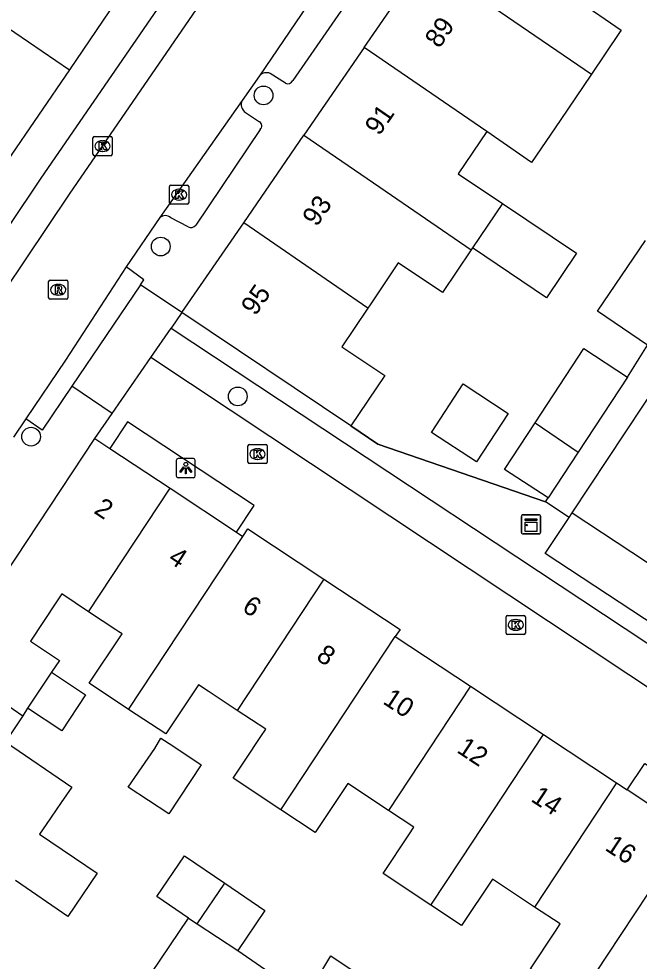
# Model space of a CAD drawing. Extents: x 159280 to 160375, y 384531 to 385872.
# Drawn here: x 159861.5 to 159893.85, y 384847.82 to 384897.02 of the extents above; entities that cross this region are included whole.
import ezdxf

# ---------------------------------------------------------------- set-up
doc = ezdxf.new("R2010")
doc.units = 0
for name, color, linetype in [('IMGEO_Boom', 7, 'Continuous'), ('IMGEO_Kast', 7, 'Continuous'), ('IMGEO_Kolk', 7, 'Continuous'), ('IMGEO_Lichtpunt', 7, 'Continuous'), ('IMGEO_Muur', 7, 'Continuous'), ('IMGEO_Pand', 7, 'Continuous'), ('IMGEO_Pand_nummerreeks', 7, 'Continuous'), ('IMGEO_Rijbaan_lokaal_open', 7, 'Continuous'), ('IMGEO_Rioolput', 7, 'Continuous'), ('IMGEO_Voetpad_open', 7, 'Continuous')]:
    doc.layers.add(name, color=color, linetype=linetype)

msp = doc.modelspace()

# ---------------------------------------------------------------- linework, layer by layer
at = {"layer": 'IMGEO_Boom'}
for centre in [(159874.259, 384893.023), (159868.898, 384885.13), (159872.916, 384877.305), (159862.135, 384875.204)]:
    msp.add_circle(centre, 0.489, dxfattribs=at)
at = {"layer": 'IMGEO_Kast'}
for p, q in [((159887.711, 384870.199), (159887.711, 384871.04)), ((159887.711, 384871.04), (159887.711, 384870.199)), ((159887.786, 384871.124), (159888.627, 384871.124)), ((159888.627, 384871.124), (159887.786, 384871.124)), ((159888.711, 384871.049), (159888.711, 384870.208)), ((159888.711, 384870.208), (159888.711, 384871.049)), ((159888.636, 384870.124), (159887.795, 384870.124)), ((159887.795, 384870.124), (159888.636, 384870.124))]:
    msp.add_line(p, q, dxfattribs=at)
for points in [[(159887.906, 384870.914), (159888.506, 384870.914), (159888.506, 384870.829), (159887.906, 384870.829), (159887.906, 384870.914)], [(159887.906, 384870.739), (159888.506, 384870.739), (159888.506, 384870.25), (159887.906, 384870.25), (159887.906, 384870.739)]]:
    msp.add_lwpolyline(points, dxfattribs=at)
msp.add_circle((159887.99, 384870.588), 0.0377, dxfattribs=at)
for centre, start, end in [((159887.789, 384871.046), 92.4484, 184.2845), ((159887.789, 384871.046), 92.4484, 184.2845), ((159888.633, 384871.046), 2.4484, 94.2845), ((159888.633, 384871.046), 2.4484, 94.2845), ((159887.789, 384870.202), 182.4484, 274.2845), ((159887.789, 384870.202), 182.4484, 274.2845), ((159888.633, 384870.202), 272.4484, 4.2845), ((159888.633, 384870.202), 272.4484, 4.2845)]:
    msp.add_arc(centre, 0.0779, start, end, dxfattribs=at)
at = {"layer": 'IMGEO_Kolk'}
for p, q in [((159865.361, 384889.949), (159865.361, 384890.801)), ((159865.436, 384890.875), (159866.288, 384890.875)), ((159866.362, 384890.801), (159866.362, 384889.949)), ((159865.849, 384890.655), (159865.874, 384890.655)), ((159866.288, 384889.875), (159865.436, 384889.875)), ((159865.872, 384890.095), (159865.847, 384890.095)), ((159869.355, 384887.413), (159869.355, 384888.265)), ((159869.43, 384888.339), (159870.282, 384888.339)), ((159870.356, 384888.265), (159870.356, 384887.413)), ((159869.843, 384888.119), (159869.868, 384888.119)), ((159870.282, 384887.339), (159869.43, 384887.339)), ((159869.866, 384887.559), (159869.841, 384887.559)), ((159873.444, 384873.871), (159873.444, 384874.723)), ((159873.519, 384874.797), (159874.371, 384874.797)), ((159873.932, 384874.577), (159873.957, 384874.577)), ((159874.445, 384874.723), (159874.445, 384873.871)), ((159873.955, 384874.017), (159873.93, 384874.017)), ((159874.371, 384873.797), (159873.519, 384873.797)), ((159886.913, 384864.948), (159886.913, 384865.8)), ((159886.988, 384865.874), (159887.84, 384865.874)), ((159887.401, 384865.654), (159887.426, 384865.654)), ((159887.914, 384865.8), (159887.914, 384864.948)), ((159887.84, 384864.874), (159886.988, 384864.874)), ((159887.424, 384865.094), (159887.399, 384865.094))]:
    msp.add_line(p, q, dxfattribs=at)
for points in [[(159865.361, 384889.949), (159865.361, 384890.801)], [(159865.436, 384890.875), (159866.288, 384890.875)], [(159866.362, 384890.801), (159866.362, 384889.949)], [(159865.682, 384890.575), (159865.805, 384890.575), (159865.805, 384890.424), (159865.935, 384890.575), (159866.099, 384890.575), (159865.953, 384890.424), (159866.106, 384890.175), (159865.954, 384890.175), (159865.869, 384890.339), (159865.805, 384890.272), (159865.805, 384890.175), (159865.682, 384890.175), (159865.682, 384890.575)], [(159866.288, 384889.875), (159865.436, 384889.875)], [(159869.355, 384887.413), (159869.355, 384888.265)], [(159869.43, 384888.339), (159870.282, 384888.339)], [(159870.356, 384888.265), (159870.356, 384887.413)], [(159869.676, 384888.039), (159869.799, 384888.039), (159869.799, 384887.888), (159869.929, 384888.039), (159870.093, 384888.039), (159869.947, 384887.888), (159870.1, 384887.639), (159869.948, 384887.639), (159869.863, 384887.803), (159869.799, 384887.736), (159869.799, 384887.639), (159869.676, 384887.639), (159869.676, 384888.039)], [(159870.282, 384887.339), (159869.43, 384887.339)], [(159873.444, 384873.871), (159873.444, 384874.723)], [(159873.519, 384874.797), (159874.371, 384874.797)], [(159873.765, 384874.497), (159873.888, 384874.497), (159873.888, 384874.346), (159874.018, 384874.497), (159874.182, 384874.497), (159874.036, 384874.346), (159874.189, 384874.097), (159874.037, 384874.097), (159873.952, 384874.261), (159873.888, 384874.194), (159873.888, 384874.097), (159873.765, 384874.097), (159873.765, 384874.497)], [(159874.445, 384874.723), (159874.445, 384873.871)], [(159874.371, 384873.797), (159873.519, 384873.797)], [(159886.913, 384864.948), (159886.913, 384865.8)], [(159886.988, 384865.874), (159887.84, 384865.874)], [(159887.914, 384865.8), (159887.914, 384864.948)], [(159887.234, 384865.574), (159887.357, 384865.574), (159887.357, 384865.423), (159887.487, 384865.574), (159887.651, 384865.574), (159887.505, 384865.423), (159887.658, 384865.174), (159887.506, 384865.174), (159887.421, 384865.338), (159887.357, 384865.271), (159887.357, 384865.174), (159887.234, 384865.174), (159887.234, 384865.574)], [(159887.84, 384864.874), (159886.988, 384864.874)]]:
    msp.add_lwpolyline(points, dxfattribs=at)
for centre, start, end in [((159865.438, 384890.799), 91.552, 178.448), ((159865.438, 384890.799), 91.552, 178.448), ((159866.286, 384890.799), 1.552, 88.448), ((159866.286, 384890.799), 1.552, 88.448), ((159865.438, 384889.951), 181.552, 268.448), ((159865.438, 384889.951), 181.552, 268.448), ((159866.286, 384889.951), 271.552, 358.448), ((159866.286, 384889.951), 271.552, 358.448), ((159869.432, 384888.263), 91.552, 178.448), ((159869.432, 384888.263), 91.552, 178.448), ((159870.28, 384888.263), 1.552, 88.448), ((159870.28, 384888.263), 1.552, 88.448), ((159869.432, 384887.415), 181.552, 268.448), ((159869.432, 384887.415), 181.552, 268.448), ((159870.28, 384887.415), 271.552, 358.448), ((159870.28, 384887.415), 271.552, 358.448), ((159873.521, 384874.721), 91.552, 178.448), ((159873.521, 384874.721), 91.552, 178.448), ((159874.369, 384874.721), 1.552, 88.448), ((159874.369, 384874.721), 1.552, 88.448), ((159873.521, 384873.873), 181.552, 268.448), ((159873.521, 384873.873), 181.552, 268.448), ((159874.369, 384873.873), 271.552, 358.448), ((159874.369, 384873.873), 271.552, 358.448), ((159886.99, 384865.798), 91.552, 178.448), ((159886.99, 384865.798), 91.552, 178.448), ((159887.838, 384865.798), 1.552, 88.448), ((159887.838, 384865.798), 1.552, 88.448), ((159886.99, 384864.95), 181.552, 268.448), ((159886.99, 384864.95), 181.552, 268.448), ((159887.838, 384864.95), 271.552, 358.448), ((159887.838, 384864.95), 271.552, 358.448)]:
    msp.add_arc(centre, 0.0765, start, end, dxfattribs=at)
for centre, major_axis, ratio, start_param, end_param in [((159865.848, 384890.375), (-0.387, 0.002), 0.722429, 4.712389, 7.853982), ((159865.873, 384890.375), (-0.39, 0.002), 0.717154, 1.570796, 4.712389), ((159869.842, 384887.839), (-0.387, 0.002), 0.722429, 4.712389, 7.853982), ((159869.867, 384887.839), (-0.39, 0.002), 0.717154, 1.570796, 4.712389), ((159873.931, 384874.297), (-0.387, 0.002), 0.722429, 4.712389, 7.853982), ((159873.956, 384874.297), (-0.39, 0.002), 0.717154, 1.570796, 4.712389), ((159887.4, 384865.374), (-0.387, 0.002), 0.722429, 4.712389, 7.853982), ((159887.425, 384865.374), (-0.39, 0.002), 0.717154, 1.570796, 4.712389)]:
    msp.add_ellipse(centre, major_axis=major_axis, ratio=ratio, start_param=start_param, end_param=end_param, dxfattribs=at)
at = {"layer": 'IMGEO_Lichtpunt'}
for p, q in [((159870.606, 384874.06), (159869.798, 384874.06)), ((159870.606, 384874.06), (159869.798, 384874.06)), ((159869.704, 384873.965), (159869.704, 384873.158)), ((159869.704, 384873.965), (159869.704, 384873.158)), ((159870.7, 384873.158), (159870.7, 384873.965)), ((159870.7, 384873.158), (159870.7, 384873.965)), ((159869.798, 384873.064), (159870.606, 384873.064)), ((159869.798, 384873.064), (159870.606, 384873.064))]:
    msp.add_line(p, q, dxfattribs=at)
for points in [[(159870.078, 384873.629), (159870.117, 384873.601), (159869.929, 384873.339), (159869.891, 384873.366), (159870.078, 384873.629)], [(159870.18, 384873.581), (159870.227, 384873.581), (159870.227, 384873.259), (159870.18, 384873.259), (159870.18, 384873.581)], [(159870.29, 384873.601), (159870.328, 384873.628), (159870.515, 384873.366), (159870.476, 384873.338), (159870.29, 384873.601)]]:
    msp.add_lwpolyline(points, dxfattribs=at)
msp.add_circle((159870.203, 384873.763), 0.0994, dxfattribs=at)
for centre, start, end in [((159869.798, 384873.965), 90, 180), ((159869.798, 384873.965), 90, 180), ((159870.606, 384873.965), 0, 90), ((159870.606, 384873.965), 0, 90), ((159869.798, 384873.158), 180, 270), ((159869.798, 384873.158), 180, 270), ((159870.606, 384873.158), 270, 0), ((159870.606, 384873.158), 270, 360)]:
    msp.add_arc(centre, 0.0946, start, end, dxfattribs=at)
at = {"layer": 'IMGEO_Muur'}
msp.add_lwpolyline([(159888.962, 384871.806), (159880.22, 384874.815), (159878.806, 384875.764)], dxfattribs=at)
at = {"layer": 'IMGEO_Pand'}
for points in [[(159879.508, 384895.525), (159882.65, 384900.102)], [(159882.65, 384900.102), (159886.602, 384897.388), (159891.358, 384894.122)], [(159892.198, 384900.278), (159890.633, 384897.999), (159892.913, 384896.433), (159892.82, 384896.298), (159891.358, 384894.122)], [(159857.456, 384898.753), (159859.775, 384897.173), (159859.846, 384897.277), (159864.13, 384894.359)], [(159866.228, 384897.439), (159864.13, 384894.359)], [(159879.508, 384895.525), (159876.365, 384890.947)], [(159885.898, 384891.135), (159879.508, 384895.525)], [(159864.13, 384894.359), (159860.902, 384889.62)], [(159891.358, 384894.122), (159889.734, 384891.705), (159888.238, 384889.527), (159885.898, 384891.135)], [(159873.223, 384886.371), (159876.365, 384890.947)], [(159876.365, 384890.947), (159880.316, 384888.235), (159885.09, 384884.957)], [(159885.898, 384891.135), (159884.411, 384888.921), (159886.714, 384887.374)], [(159886.714, 384887.374), (159890.577, 384884.779), (159889.019, 384882.46), (159885.156, 384885.055)], [(159886.714, 384887.374), (159885.156, 384885.055)], [(159870.001, 384881.679), (159873.223, 384886.371)], [(159879.706, 384881.92), (159873.223, 384886.371)], [(159894.288, 384879.989), (159891.68, 384881.753), (159894.179, 384885.45)], [(159885.09, 384884.957), (159883.591, 384882.725), (159881.287, 384884.272), (159879.814, 384882.079), (159879.706, 384881.92)], [(159885.156, 384885.055), (159885.09, 384884.957)], [(159879.706, 384881.92), (159878.349, 384879.898), (159880.577, 384878.401), (159878.806, 384875.764)], [(159878.806, 384875.764), (159870.001, 384881.679)], [(159890.354, 384871.226), (159893.113, 384875.397), (159896.092, 384879.901)], [(159888.423, 384875.935), (159890.957, 384879.804), (159893.233, 384878.313)], [(159887.018, 384876.42), (159885.359, 384873.887), (159883.018, 384875.42), (159884.677, 384877.954), (159887.018, 384876.42)], [(159893.233, 384878.313), (159890.666, 384874.395)], [(159889.102, 384872.008), (159886.827, 384873.498), (159888.423, 384875.935)], [(159888.423, 384875.935), (159890.666, 384874.395)], [(159857.649, 384863.408), (159859.566, 384866.198), (159865.466, 384875.107)], [(159865.466, 384875.107), (159866.249, 384874.589)], [(159866.249, 384874.589), (159869.385, 384872.512)], [(159890.666, 384874.395), (159889.102, 384872.008)], [(159865.132, 384866.067), (159869.385, 384872.512)], [(159869.385, 384872.512), (159872.848, 384870.219)], [(159890.354, 384871.226), (159895.047, 384868.125)], [(159872.848, 384870.219), (159873.182, 384869.998)], [(159873.182, 384869.998), (159873.443, 384870.392), (159877.41, 384867.765)], [(159867.218, 384860.968), (159873.182, 384869.998)], [(159877.41, 384867.765), (159872.888, 384860.913)], [(159877.41, 384867.765), (159881.376, 384865.139), (159881.131, 384864.769)], [(159865.132, 384866.067), (159863.735, 384866.992), (159863.456, 384866.576), (159862.096, 384864.523), (159863.609, 384863.521), (159863.203, 384862.907)], [(159867.218, 384860.968), (159865.165, 384862.327), (159866.877, 384864.914), (159866.716, 384865.02), (159866.56, 384865.123), (159865.132, 384866.067)], [(159875.162, 384855.726), (159876.852, 384858.288), (159881.131, 384864.769)], [(159881.131, 384864.769), (159885.052, 384862.172)], [(159857.649, 384863.408), (159861.699, 384860.634)], [(159863.203, 384862.907), (159864.981, 384861.731), (159863.734, 384859.847), (159861.956, 384861.023)], [(159863.203, 384862.907), (159861.956, 384861.023)], [(159872.888, 384860.913), (159871.377, 384861.913), (159870.861, 384862.255), (159869.159, 384859.683), (159867.218, 384860.968)], [(159885.052, 384862.172), (159880.772, 384855.686)], [(159885.052, 384862.172), (159888.86, 384859.651)], [(159861.956, 384861.023), (159861.699, 384860.634)], [(159875.162, 384855.726), (159872.676, 384857.373), (159873.299, 384858.315), (159874.119, 384859.552), (159874.37, 384859.931), (159872.888, 384860.913)], [(159861.699, 384860.634), (159860.796, 384859.27), (159864.252, 384856.903), (159863.707, 384856.108), (159862.916, 384854.953), (159862.572, 384854.451), (159865.575, 384852.414), (159864.046, 384850.161), (159861.316, 384852.033)], [(159869.313, 384855.511), (159867.207, 384856.905), (159868.583, 384858.919), (159868.905, 384859.47), (159869.523, 384859.061), (159871.011, 384858.076), (159869.313, 384855.511)], [(159882.981, 384850.744), (159884.58, 384853.167), (159888.86, 384859.651)], [(159888.86, 384859.651), (159892.668, 384857.129)], [(159880.772, 384855.686), (159878.653, 384857.1), (159876.956, 384854.538), (159875.162, 384855.726)], [(159892.668, 384857.129), (159888.389, 384850.647)], [(159892.668, 384857.129), (159893.221, 384856.763)], [(159896.476, 384854.608), (159893.221, 384856.763)], [(159882.981, 384850.744), (159880.494, 384852.39), (159881.84, 384854.422), (159882.097, 384854.81), (159880.772, 384855.686)], [(159890.652, 384845.784), (159892.198, 384848.127), (159896.476, 384854.608)], [(159870.352, 384850.069), (159868.698, 384851.189), (159870.136, 384853.311), (159872.232, 384851.891)], [(159870.794, 384849.769), (159872.232, 384851.891)], [(159872.232, 384851.891), (159874.328, 384850.47), (159872.912, 384848.382)], [(159888.389, 384850.647), (159886.777, 384851.713), (159886.192, 384852.1), (159884.591, 384849.678), (159882.981, 384850.744)], [(159890.652, 384845.784), (159888.179, 384847.422), (159889.482, 384849.391), (159889.727, 384849.762), (159888.389, 384850.647)], [(159870.352, 384850.069), (159870.794, 384849.769)], [(159870.794, 384849.769), (159872.912, 384848.382)], [(159876.466, 384845.925), (159877.774, 384848.106), (159879.972, 384846.617)]]:
    msp.add_lwpolyline(points, dxfattribs=at)
at = {"layer": 'IMGEO_Rijbaan_lokaal_open'}
for points in [[(159879.386, 384901.926), (159874.043, 384894.048)], [(159853.991, 384872.729), (159864.145, 384887.869), (159872.922, 384900.679)], [(159874.043, 384894.048), (159873.15, 384892.763)], [(159873.15, 384892.763), (159868.854, 384886.639)], [(159868.854, 384886.639), (159867.088, 384884.077)], [(159867.088, 384884.077), (159863.938, 384879.199), (159861.857, 384876.131)], [(159866.367, 384876.413), (159868.384, 384879.335)], [(159897.457, 384860.028), (159868.384, 384879.335)], [(159861.857, 384876.131), (159861.212, 384875.179)], [(159865.466, 384875.107), (159866.367, 384876.413)], [(159872.848, 384870.219), (159873.771, 384871.612), (159867.172, 384875.982), (159866.249, 384874.589)], [(159893.221, 384856.763), (159894.138, 384858.149), (159895.58, 384857.194)]]:
    msp.add_lwpolyline(points, dxfattribs=at)
at = {"layer": 'IMGEO_Rioolput'}
for p, q in [((159863.125, 384883.376), (159863.977, 384883.376)), ((159863.05, 384882.45), (159863.05, 384883.302)), ((159863.538, 384883.156), (159863.563, 384883.156)), ((159864.051, 384883.302), (159864.051, 384882.45)), ((159863.977, 384882.376), (159863.125, 384882.376)), ((159863.561, 384882.596), (159863.536, 384882.596))]:
    msp.add_line(p, q, dxfattribs=at)
for points in [[(159863.125, 384883.376), (159863.977, 384883.376)], [(159863.05, 384882.45), (159863.05, 384883.302)], [(159863.639, 384883.074), (159863.387, 384883.076), (159863.387, 384882.676)], [(159863.387, 384882.676), (159863.511, 384882.676), (159863.511, 384882.838), (159863.522, 384882.838)], [(159863.565, 384882.995), (159863.511, 384882.995), (159863.511, 384882.914)], [(159863.511, 384882.914), (159863.563, 384882.914)], [(159864.051, 384883.302), (159864.051, 384882.45)], [(159863.977, 384882.376), (159863.125, 384882.376)], [(159863.569, 384882.809), (159863.64, 384882.676), (159863.78, 384882.676), (159863.715, 384882.802)]]:
    msp.add_lwpolyline(points, dxfattribs=at)
for centre, radius, start, end in [((159863.127, 384883.3), 0.0765, 91.552, 178.448), ((159863.127, 384883.3), 0.0765, 91.552, 178.448), ((159863.975, 384883.3), 0.0765, 1.552, 88.448), ((159863.975, 384883.3), 0.0765, 1.552, 88.448), ((159863.521, 384882.785), 0.0533, 26.0293, 88.6989), ((159863.547, 384883.103), 0.19, 274.7715, 282.9687), ((159863.571, 384882.899), 0.0964, 77.0061, 93.1865), ((159863.585, 384882.956), 0.0378, 276.6634, 79.6772), ((159863.638, 384882.964), 0.109, 350.3612, 89.416), ((159863.636, 384882.964), 0.112, 277.5842, 350.9817), ((159863.62, 384882.749), 0.108, 29.5134, 73.7905), ((159863.127, 384882.452), 0.0765, 181.552, 268.448), ((159863.127, 384882.452), 0.0765, 181.552, 268.448), ((159863.975, 384882.452), 0.0765, 271.552, 358.448), ((159863.975, 384882.452), 0.0765, 271.552, 358.448)]:
    msp.add_arc(centre, radius, start, end, dxfattribs=at)
for centre, major_axis, ratio, start_param, end_param in [((159863.537, 384882.876), (-0.387, 0.002), 0.722429, 4.712389, 7.853982), ((159863.562, 384882.876), (-0.39, 0.002), 0.717154, 1.570796, 4.712389)]:
    msp.add_ellipse(centre, major_axis=major_axis, ratio=ratio, start_param=start_param, end_param=end_param, dxfattribs=at)
at = {"layer": 'IMGEO_Voetpad_open'}
for points in [[(159854.183, 384876.035), (159862.663, 384888.7), (159871.149, 384901.051)], [(159880.322, 384900.373), (159875.791, 384893.792)], [(159875.4, 384893.658), (159874.601, 384894.169)], [(159873.323, 384892.131), (159874.046, 384891.643)], [(159874.079, 384891.244), (159870.72, 384886.247)], [(159870.32, 384886.162), (159869.423, 384886.632)], [(159867.838, 384883.138), (159868.014, 384883.399), (159867.088, 384884.077)], [(159867.838, 384883.138), (159864.26, 384877.834)], [(159870.001, 384881.679), (159867.838, 384883.138)], [(159870.001, 384881.679), (159869.439, 384880.864)], [(159868.384, 384879.335), (159869.439, 384880.864)], [(159869.439, 384880.864), (159898.765, 384861.44)], [(159893.233, 384878.313), (159894.288, 384879.989)], [(159864.26, 384877.834), (159862.719, 384875.549), (159861.857, 384876.131)], [(159866.367, 384876.413), (159864.26, 384877.834)], [(159878.806, 384875.764), (159880.22, 384874.815), (159888.962, 384871.806)], [(159888.962, 384871.806), (159889.102, 384872.008)], [(159890.199, 384870.983), (159888.962, 384871.806)], [(159890.199, 384870.983), (159890.354, 384871.226)], [(159953.493, 384826.611), (159888.95, 384869.106), (159890.199, 384870.983)], [(159865.372, 384842.651), (159868.395, 384847.18), (159870.352, 384850.069)], [(159872.912, 384848.382), (159876.466, 384845.925)]]:
    msp.add_lwpolyline(points, dxfattribs=at)
for centre, radius, start, end in [((159874.408, 384893.713), 0.495, 67.0512, 137.4187), ((159875.521, 384893.943), 0.309, 246.9722, 330.8621), ((159873.575, 384892.54), 0.48, 152.3076, 238.31), ((159873.929, 384891.432), 0.241, 308.5495, 60.9064), ((159869.135, 384886.313), 0.43, 47.8956, 130.6947), ((159870.473, 384886.428), 0.307, 240.1592, 323.8346)]:
    msp.add_arc(centre, radius, start, end, dxfattribs=at)

# ---------------------------------------------------------------- texts
at = {"layer": 'IMGEO_Pand_nummerreeks'}
for s, rotation, p in [('89', 55.5247, (159883.424, 384895.434)), ('91', 55.5253, (159880.292, 384890.872)), ('93', 55.5247, (159877.031, 384886.124)), ('95', 55.5253, (159873.835, 384881.469)), ('2', 326.5736, (159865.358, 384871.248)), ('4', 326.5736, (159869.223, 384868.696)), ('6', 326.5736, (159873.085, 384866.147)), ('8', 326.5736, (159876.951, 384863.595)), ('10', 326.5736, (159880.43, 384861.3)), ('12', 326.5736, (159884.288, 384858.754)), ('14', 326.5736, (159888.152, 384856.203)), ('16', 326.5736, (159892.015, 384853.653))]:
    msp.add_text(s, height=1, rotation=rotation, dxfattribs=at).set_placement(p)

doc.saveas('drawing.dxf')
